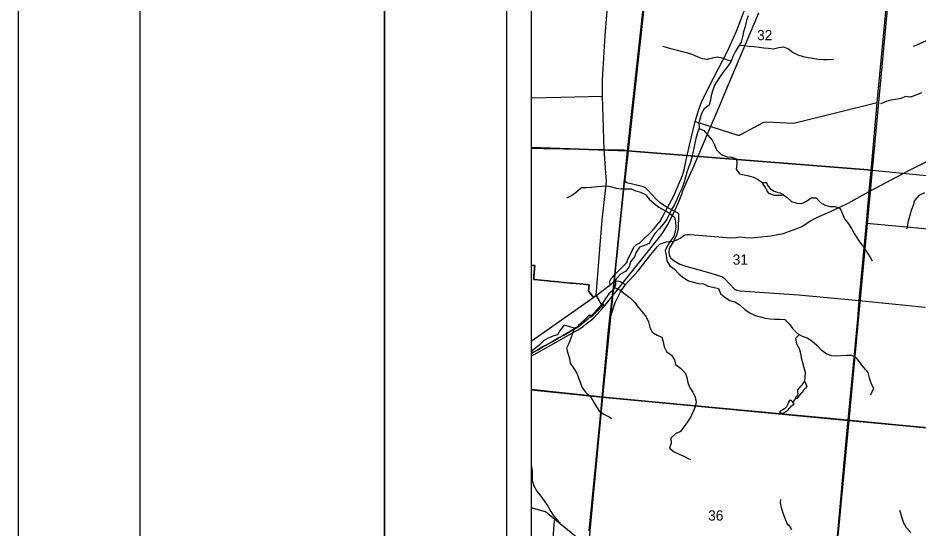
# Model space of a CAD drawing. Extents: x 44.2 to 78.2, y 4.5 to 26.5.
# Drawn here: x 44.236 to 47.924, y 22.487 to 24.576 of the extents above; entities that cross this region are included whole.
import ezdxf

# ---------------------------------------------------------------- set-up
doc = ezdxf.new("R2010")
doc.units = 0
for name, color, linetype in [('GM_X_City_Street', 7, 'Continuous'), ('GM_X_County_Road', 7, 'Continuous'), ('GM_X_Interstate_Route', 7, 'Continuous'), ('GM_X_Minor_Lake', 7, 'Continuous'), ('GM_X_Minor_River', 7, 'Continuous'), ('GM_X_Rail_Line', 7, 'Continuous'), ('GM_X_Section', 7, 'Continuous'), ('GM_X_Section_Text', 7, 'Continuous'), ('GM_X_State_Shield', 7, 'Continuous'), ('SH_Border', 7, 'Continuous'), ('SH_Cut_Line', 7, 'Continuous'), ('SH_Data', 7, 'Continuous')]:
    doc.layers.add(name, color=color, linetype=linetype)

msp = doc.modelspace()

# ---------------------------------------------------------------- linework, layer by layer
at = {"layer": 'GM_X_City_Street'}
for points in [[(47.5871, 22.4241), (47.6104, 22.6841), (47.6324, 22.9195), (47.6335, 22.9315), (47.6604, 23.2001), (47.6743, 23.3461), (47.6796, 23.42), (47.6988, 23.621), (47.7094, 23.7363), (47.7207, 23.8665), (47.7293, 23.9658), (47.7531, 24.2297), (47.7926, 24.645), (47.8235, 24.975), (47.8417, 25.154), (47.8427, 25.1627), (47.8456, 25.1682), (47.8502, 25.1739), (47.8852, 25.2095), (47.9138, 25.2411), (47.9159, 25.2442), (47.9166, 25.2462), (47.9174, 25.2513)], [(46.6021, 23.4405), (46.6148, 23.5959), (46.6278, 23.7492), (46.6434, 23.8946), (46.6444, 23.9097), (46.6439, 23.925), (46.6359, 24.0386), (46.6279, 24.2567), (46.6279, 24.3221), (46.6399, 24.504), (46.6619, 24.7735)], [(46.3359, 24.2488), (46.4584, 24.2521), (46.6279, 24.2567)], [(47.0075, 24.1525), (47.183, 24.0972), (47.1864, 24.0966), (47.1891, 24.0971), (47.1971, 24.101), (47.2856, 24.1482), (47.2975, 24.151), (47.3252, 24.1495), (47.4101, 24.1459), (47.4177, 24.1476), (47.7531, 24.2297)], [(46.723, 23.4861), (46.7745, 23.5418), (46.8266, 23.6085), (46.853, 23.6415), (46.8634, 23.6504), (46.878, 23.657), (46.8891, 23.6603), (46.9028, 23.6619), (46.9195, 23.6632), (46.9367, 23.6696), (46.9471, 23.6751), (46.9657, 23.6887), (46.9756, 23.6899), (46.9877, 23.6908), (47.137, 23.6776), (47.1533, 23.6772), (47.1738, 23.6789), (47.1928, 23.6811), (47.214, 23.6783), (47.2349, 23.6767), (47.2645, 23.6793), (47.3174, 23.6849), (47.3674, 23.695), (47.3984, 23.7053), (47.4207, 23.7135), (47.4445, 23.7239), (47.48, 23.747), (47.5061, 23.7607), (47.5614, 23.7845), (47.6344, 23.8191), (47.7207, 23.8665), (47.883, 23.9524), (48.0057, 24.0132)], [(47.7094, 23.7363), (48.0214, 23.7076)], [(46.4214, 22.3862), (46.4266, 22.4492), (46.4323, 22.5216)]]:
    msp.add_lwpolyline(points, dxfattribs=at)
at = {"layer": 'GM_X_County_Road'}
msp.add_line((46.3359, 23.2541), (46.6021, 23.4405), dxfattribs=at)
for points in [[(46.6654, 23.5124), (46.669, 23.5167), (46.6792, 23.5269), (46.7243, 23.5719), (46.7252, 23.573), (46.7293, 23.579), (46.7298, 23.5801), (46.7323, 23.5892), (46.7599, 23.6425), (46.7607, 23.6432), (46.7677, 23.6491), (46.7811, 23.6568), (46.8333, 23.7064), (46.8639, 23.7456), (46.8949, 23.801), (46.92, 23.8491), (46.9563, 23.9322), (46.9626, 23.9544), (46.9695, 23.9885), (46.9849, 24.0554), (47.0075, 24.1525), (47.0216, 24.197), (47.0338, 24.2321), (47.0659, 24.2978), (47.1405, 24.4396), (47.1768, 24.522), (47.2301, 24.6621)], [(46.3359, 24.0438), (46.3883, 24.0422), (46.6359, 24.0386), (46.7156, 24.0368), (46.7224, 24.0359), (46.7265, 24.0338), (46.7298, 24.0307), (46.7314, 24.0274), (46.7326, 24.0193), (46.7194, 23.9134), (46.7215, 23.9076), (46.7286, 23.9033), (46.7905, 23.8884), (46.8036, 23.8831), (46.8143, 23.8715), (46.8487, 23.8356), (46.8602, 23.8243), (46.8949, 23.801), (46.9368, 23.7787), (46.9382, 23.7774), (46.9391, 23.7764), (46.9398, 23.7749), (46.9402, 23.7732), (46.94, 23.7684), (46.9379, 23.7145), (46.9318, 23.6861), (46.9195, 23.6632), (46.9183, 23.661), (46.9012, 23.6329), (46.9001, 23.6189), (46.9017, 23.6059), (46.9086, 23.5943), (46.9246, 23.5814), (46.9448, 23.5698), (46.97, 23.5612), (47.0684, 23.5341), (47.1196, 23.5176), (47.1274, 23.5102), (47.1692, 23.4673), (47.177, 23.4626), (47.1914, 23.4603), (47.4312, 23.4437), (47.6796, 23.42), (47.9496, 23.3928)], [(46.6594, 23.4846), (46.6585, 23.4972), (46.6587, 23.4994), (46.6595, 23.5031), (46.6608, 23.5058), (46.6636, 23.5103), (46.6654, 23.5124)], [(46.6663, 23.4905), (46.6711, 23.4947), (46.6763, 23.4978), (46.6811, 23.4993), (46.6884, 23.5004), (46.6936, 23.4999), (46.6998, 23.4982), (46.705, 23.4959), (46.723, 23.4861)], [(46.6021, 23.4405), (46.6594, 23.4846), (46.6663, 23.4905)], [(46.6405, 23.1667), (46.6542, 23.314), (46.661, 23.3519), (46.6803, 23.4127), (46.7027, 23.4556), (46.723, 23.4861)], [(46.5737, 22.4786), (46.6031, 22.7684), (46.6204, 22.9497), (46.6272, 23.0243), (46.6405, 23.1667)]]:
    msp.add_lwpolyline(points, dxfattribs=at)
at = {"layer": 'GM_X_Interstate_Route'}
msp.add_lwpolyline([(46.3359, 25.4014), (46.3359, 23.5649), (46.3451, 23.5639), (46.3519, 23.5632), (46.3507, 23.5498), (46.3492, 23.5349), (46.3475, 23.517), (46.3468, 23.5099), (46.3464, 23.5069), (46.3506, 23.5064), (46.3765, 23.5039), (46.4039, 23.5011), (46.4045, 23.5011), (46.4065, 23.5009), (46.4156, 23.5), (46.4483, 23.4969), (46.4689, 23.4949), (46.498, 23.4921), (46.5042, 23.4915), (46.5203, 23.4899), (46.5499, 23.487), (46.5744, 23.4847), (46.5714, 23.459), (46.5727, 23.4574), (46.5891, 23.4364), (46.592, 23.4327), (46.6023, 23.4409), (46.6048, 23.4367), (46.6232, 23.4059), (46.6275, 23.4101), (46.6325, 23.4035), (46.6276, 23.3985), (46.6081, 23.3785), (46.5938, 23.3641), (46.5872, 23.3574), (46.5825, 23.3527), (46.5754, 23.3619), (46.5555, 23.3434), (46.5292, 23.3191), (46.533, 23.3151), (46.5008, 23.2966), (46.4702, 23.2795), (46.4701, 23.2794), (46.4472, 23.2664), (46.4267, 23.255), (46.4069, 23.2437), (46.3952, 23.2371), (46.3909, 23.2347), (46.3862, 23.232), (46.3635, 23.2191), (46.3615, 23.2179), (46.3509, 23.2119), (46.3461, 23.2093), (46.3453, 23.2088), (46.3387, 23.2051), (46.3359, 23.204), (46.3359, 19.7136)], dxfattribs=at)
msp.add_lwpolyline([(46.3359, 23.5649), (46.3359, 23.204), (46.3387, 23.2051), (46.3453, 23.2088), (46.3461, 23.2093), (46.3509, 23.2119), (46.3615, 23.2179), (46.3635, 23.2191), (46.3862, 23.232), (46.3909, 23.2347), (46.3952, 23.2371), (46.4069, 23.2437), (46.4267, 23.255), (46.4472, 23.2664), (46.4701, 23.2794), (46.4702, 23.2795), (46.5008, 23.2966), (46.533, 23.3151), (46.5292, 23.3191), (46.5555, 23.3434), (46.5754, 23.3619), (46.5825, 23.3527), (46.5872, 23.3574), (46.5938, 23.3641), (46.6081, 23.3785), (46.6276, 23.3985), (46.6325, 23.4035), (46.6275, 23.4101), (46.6232, 23.4059), (46.6048, 23.4367), (46.6023, 23.4409), (46.592, 23.4327), (46.5891, 23.4364), (46.5727, 23.4574), (46.5714, 23.459), (46.5744, 23.4847), (46.5499, 23.487), (46.5203, 23.4899), (46.5042, 23.4915), (46.498, 23.4921), (46.4689, 23.4949), (46.4483, 23.4969), (46.4156, 23.5), (46.4065, 23.5009), (46.4045, 23.5011), (46.4039, 23.5011), (46.3765, 23.5039), (46.3506, 23.5064), (46.3464, 23.5069), (46.3468, 23.5099), (46.3475, 23.517), (46.3492, 23.5349), (46.3507, 23.5498), (46.3519, 23.5632), (46.3451, 23.5639)], close=True, dxfattribs=at)
at = {"layer": 'GM_X_Minor_Lake'}
for points in [[(47.2824, 23.9026), (47.2992, 23.9038), (47.3057, 23.89), (47.3146, 23.8791), (47.3244, 23.8717), (47.3315, 23.8678), (47.3432, 23.8637), (47.3545, 23.8604), (47.3602, 23.8584), (47.3662, 23.856), (47.3692, 23.8525), (47.3608, 23.8497), (47.3471, 23.8496), (47.3346, 23.8506), (47.3209, 23.8535), (47.3108, 23.8583), (47.303, 23.8672), (47.2997, 23.8753)], [(47.2999, 23.8749), (47.2957, 23.883), (47.2935, 23.8868), (47.2865, 23.8957), (47.2824, 23.9026)], [(47.4552, 23.0912), (47.4616, 23.0754), (47.4645, 23.0689), (47.4591, 23.0625), (47.4505, 23.0532), (47.4473, 23.0442), (47.4396, 23.039), (47.4346, 23.0342), (47.4291, 23.0271), (47.4232, 23.0184), (47.4195, 23.0216), (47.4219, 23.0276), (47.4262, 23.0324), (47.4289, 23.0381), (47.428, 23.0491), (47.4281, 23.0548), (47.4344, 23.063), (47.441, 23.0705), (47.4464, 23.0765)], [(47.4464, 23.0765), (47.4558, 23.0897)], [(47.4074, 23.0047), (47.3999, 23.0132), (47.3942, 23.0114), (47.3899, 23.0047), (47.3855, 22.9934), (47.3819, 22.9859), (47.3738, 22.9777), (47.3668, 22.9733), (47.3615, 22.9707), (47.3584, 22.9693), (47.3537, 22.9637), (47.3608, 22.9593), (47.3708, 22.9614), (47.3785, 22.9662), (47.3842, 22.9702), (47.3885, 22.9736), (47.3928, 22.9792), (47.3967, 22.9837), (47.4025, 22.99), (47.4125, 22.997)], [(47.4125, 22.997), (47.4074, 23.0047)]]:
    msp.add_lwpolyline(points, dxfattribs=at)
at = {"layer": 'GM_X_Minor_River'}
for points in [[(47.2248, 24.5852), (47.218, 24.5654), (47.2119, 24.5414), (47.2058, 24.5186), (47.2012, 24.4988), (47.1955, 24.4771), (47.1837, 24.4577), (47.1718, 24.4372), (47.1627, 24.4182), (47.1551, 24.3987), (47.1417, 24.3793), (47.1272, 24.3596), (47.1135, 24.3402), (47.0987, 24.3204), (47.0868, 24.3006), (47.0796, 24.28), (47.0739, 24.2591), (47.0708, 24.2397), (47.0651, 24.2199), (47.0453, 24.2047), (47.0339, 24.1853), (47.0282, 24.1659), (47.0232, 24.1469), (47.0243, 24.1259), (47.016, 24.1027), (47.0106, 24.0837), (47.0064, 24.0643), (47.0022, 24.0441), (46.9988, 24.0244), (46.9942, 24.0053), (46.9889, 23.9856), (46.9805, 23.965), (46.974, 23.9456), (46.9683, 23.9247), (46.9611, 23.9007), (46.9531, 23.879), (46.9428, 23.8566), (46.9321, 23.8341), (46.9226, 23.8136), (46.9112, 23.7927), (46.9012, 23.7725), (46.8925, 23.7535), (46.878, 23.7337), (46.8605, 23.7143), (46.8433, 23.6949), (46.8285, 23.6728), (46.8189, 23.6538), (46.7999, 23.6458), (46.7797, 23.6386), (46.766, 23.6188), (46.7599, 23.5987), (46.7435, 23.5781), (46.7378, 23.5583), (46.7225, 23.5393), (46.7027, 23.5279), (46.6817, 23.5058), (46.6821, 23.4841), (46.6737, 23.4647), (46.6543, 23.4476), (46.6402, 23.4282), (46.6269, 23.4069), (46.6097, 23.3864), (46.5922, 23.367), (46.572, 23.348), (46.5522, 23.3301), (46.532, 23.3141), (46.5122, 23.3069)], [(48.3138, 24.5663), (48.2916, 24.5658), (48.2695, 24.5609), (48.2485, 24.5529), (48.2291, 24.54), (48.2085, 24.5415), (48.1864, 24.5434), (48.1673, 24.5415), (48.1464, 24.5358), (48.1269, 24.5274), (48.1079, 24.5213), (48.0854, 24.5141), (48.0663, 24.508), (48.0431, 24.5027), (48.0218, 24.4989), (48.0004, 24.4924), (47.9814, 24.4901), (47.96, 24.4852), (47.9406, 24.4772), (47.9208, 24.4673), (47.9009, 24.4589), (47.9002, 24.4589)], [(47.1553, 24.3993), (47.1368, 24.4048), (47.1177, 24.4121), (47.0979, 24.4159), (47.0781, 24.4117), (47.0571, 24.406), (47.0381, 24.4083), (47.0175, 24.417), (46.9977, 24.425), (46.9775, 24.4318), (46.9565, 24.4376), (46.9352, 24.4429), (46.9142, 24.4478), (46.8951, 24.4531), (46.8753, 24.4592)], [(47.1879, 24.4646), (47.2084, 24.4627), (47.2286, 24.4604), (47.2492, 24.4589), (47.2694, 24.4562), (47.2888, 24.4532), (47.3079, 24.452), (47.3285, 24.4501), (47.3506, 24.4547), (47.3696, 24.4574), (47.3898, 24.4497), (47.4093, 24.4341), (47.4287, 24.425), (47.4504, 24.4185), (47.471, 24.4144), (47.4901, 24.4109), (47.511, 24.4079), (47.5331, 24.406), (47.5526, 24.406), (47.572, 24.4075), (47.5739, 24.4079)], [(47.9341, 24.2698), (47.9116, 24.2607), (47.8895, 24.2527), (47.8704, 24.2546), (47.8502, 24.247), (47.8297, 24.2428), (47.8091, 24.2394), (47.79, 24.234), (47.771, 24.2268), (47.7668, 24.2253)], [(47.0238, 24.1244), (47.0434, 24.1157), (47.0602, 24.0967), (47.0773, 24.0761), (47.0872, 24.0571), (47.0952, 24.0373), (47.1143, 24.0183), (47.1383, 24.0084), (47.1577, 24.0069), (47.1772, 23.9993), (47.1783, 23.9787), (47.1757, 23.9574), (47.189, 23.9384), (47.2088, 23.9342), (47.2279, 23.9308), (47.2473, 23.9243), (47.2671, 23.9144), (47.2824, 23.9026)], [(46.4824, 23.8398), (46.5014, 23.8505), (46.5224, 23.8646), (46.5422, 23.8832), (46.5628, 23.8821), (46.5841, 23.8836), (46.6047, 23.887), (46.6238, 23.8881), (46.6459, 23.8889), (46.6661, 23.8855), (46.6851, 23.8798), (46.7057, 23.8771), (46.7255, 23.8771), (46.7454, 23.8775), (46.7652, 23.8695), (46.7846, 23.8634), (46.8048, 23.8539), (46.8197, 23.8345), (46.8395, 23.8166), (46.8597, 23.8022), (46.8837, 23.7885), (46.9032, 23.7782), (46.9226, 23.7619), (46.9279, 23.7409), (46.9283, 23.7219), (46.926, 23.7021), (46.9199, 23.6823), (46.9051, 23.6629), (46.8933, 23.6432), (46.8849, 23.6234), (46.8887, 23.6044), (46.8914, 23.5823), (46.9039, 23.5629), (46.9234, 23.5481), (46.9417, 23.5287), (46.9615, 23.5138), (46.9809, 23.5017), (47.0007, 23.4952), (47.0213, 23.4902), (47.0419, 23.4887), (47.0613, 23.4788), (47.0804, 23.4754), (47.1033, 23.4697), (47.1113, 23.4488), (47.1307, 23.4332), (47.1502, 23.421), (47.1707, 23.4146), (47.1913, 23.4028), (47.2127, 23.383), (47.2321, 23.3708), (47.2538, 23.3598), (47.2737, 23.3533), (47.2946, 23.3487), (47.3148, 23.3461), (47.3343, 23.3449), (47.3541, 23.3442), (47.3743, 23.343), (47.3941, 23.324), (47.407, 23.305), (47.4269, 23.286), (47.4463, 23.2753), (47.4669, 23.2677), (47.4859, 23.2563), (47.5062, 23.2384), (47.5241, 23.2194), (47.5462, 23.2019), (47.566, 23.1955), (47.5858, 23.1943), (47.6056, 23.1955), (47.627, 23.197), (47.6472, 23.197), (47.6666, 23.186), (47.6822, 23.1662), (47.6971, 23.1464), (47.7146, 23.1262), (47.7196, 23.1046), (47.7272, 23.084), (47.7379, 23.0608), (47.7288, 23.041), (47.7242, 23.0353)], [(47.3692, 23.8525), (47.384, 23.8413), (47.4028, 23.8258), (47.4242, 23.8193), (47.444, 23.8178), (47.463, 23.8262), (47.4825, 23.8406), (47.503, 23.8399), (47.521, 23.8209), (47.5404, 23.8106), (47.5598, 23.8049), (47.5816, 23.8045), (47.601, 23.7969), (47.6105, 23.7744), (47.6185, 23.7543), (47.6353, 23.7337), (47.6479, 23.7147), (47.6593, 23.6942), (47.6715, 23.6752), (47.6841, 23.6546), (47.702, 23.6333), (47.7138, 23.6139), (47.7253, 23.5949), (47.7325, 23.5823)], [(47.9467, 23.8604), (47.9234, 23.8505), (47.9059, 23.83), (47.8998, 23.8087), (47.8918, 23.7893), (47.8857, 23.7646), (47.8796, 23.7444), (47.8754, 23.722), (47.8739, 23.7136)], [(46.6776, 23.4736), (46.6993, 23.4636), (46.7206, 23.4465), (46.7416, 23.4309), (46.7606, 23.4126), (46.7751, 23.3936), (46.7904, 23.3746), (46.8075, 23.3533), (46.8174, 23.3328), (46.8228, 23.3122), (46.8323, 23.2913), (46.8521, 23.2791), (46.8712, 23.2711), (46.8769, 23.2521), (46.8803, 23.2312), (46.8903, 23.2118), (46.9105, 23.1977), (46.9238, 23.1783), (46.9276, 23.1589), (46.9474, 23.1437), (46.9673, 23.1251), (46.9741, 23.1053), (46.9776, 23.0859), (46.9844, 23.0661), (46.9989, 23.0452), (47.0073, 23.025), (47.0115, 23.0056), (47.0081, 22.9859), (46.9997, 22.9668), (46.9902, 22.9455), (46.9764, 22.925), (46.9623, 22.906), (46.9482, 22.8854), (46.9277, 22.8748), (46.9078, 22.8577), (46.9094, 22.8375), (46.9025, 22.8174), (46.9223, 22.8014), (46.9429, 22.7922), (46.962, 22.7839), (46.9822, 22.7736), (46.9894, 22.7702)], [(46.5122, 23.3069), (46.4908, 23.3137), (46.471, 23.3194), (46.4546, 23.2997), (46.4443, 23.2806), (46.4249, 23.2753), (46.4055, 23.2662), (46.3864, 23.2559), (46.3673, 23.2369), (46.3475, 23.2205), (46.3359, 23.2124)], [(46.5122, 23.3069), (46.5053, 23.2863), (46.4992, 23.2669), (46.4912, 23.2449), (46.4805, 23.2255), (46.487, 23.2053), (46.4939, 23.1836), (46.4966, 23.1646), (46.5118, 23.1429), (46.5229, 23.1235), (46.5305, 23.1045), (46.5377, 23.0847), (46.5454, 23.065), (46.5591, 23.0452), (46.5789, 23.0262), (46.5886, 23.0121)], [(47.4348, 23.2816), (47.4189, 23.2647), (47.4227, 23.2438), (47.433, 23.2247), (47.4395, 23.2057), (47.4421, 23.1867), (47.4467, 23.1665), (47.452, 23.1471), (47.4578, 23.1274), (47.4574, 23.1068), (47.4552, 23.0912)], [(47.4197, 23.022), (47.4074, 23.0047)], [(46.5886, 23.0121), (46.5923, 23.0068), (46.6041, 22.9862), (46.6163, 22.9665), (46.6361, 22.955), (46.6555, 22.9444), (46.6647, 22.9375)], [(46.3359, 22.7478), (46.34, 22.7261), (46.34, 22.704)], [(46.34, 22.704), (46.34, 22.6842), (46.3469, 22.6629), (46.3598, 22.6413), (46.3766, 22.6207), (46.39, 22.6017), (46.4048, 22.5796), (46.417, 22.5579), (46.4292, 22.5385), (46.4456, 22.5195), (46.4548, 22.5115)], [(47.403, 22.483), (47.3923, 22.502), (47.3872, 22.5018), (47.382, 22.5161), (47.3729, 22.5359), (47.3671, 22.5553), (47.361, 22.5743), (47.3576, 22.5933), (47.3591, 22.6063)], [(47.8904, 22.472), (47.8729, 22.491), (47.8622, 22.5104), (47.855, 22.5309), (47.8493, 22.55), (47.8462, 22.5625)]]:
    msp.add_lwpolyline(points, dxfattribs=at)
at = {"layer": 'GM_X_Rail_Line'}
msp.add_lwpolyline([(46.8824, 25.4014), (46.3359, 25.4014), (46.3359, 23.0552), (46.627, 23.0248), (46.654, 23.3145), (46.6761, 23.4983), (46.679, 23.5274), (46.7191, 23.9139), (46.7324, 24.0199), (46.8713, 25.2853)], close=True, dxfattribs=at)
for points in [[(48.0411, 25.4014), (46.8824, 25.4014), (46.8713, 25.2853), (46.7324, 24.0199), (46.7191, 23.9139), (46.679, 23.5274), (46.6761, 23.4983), (46.654, 23.3145), (46.627, 23.0248), (47.6333, 22.932), (49.4237, 22.7563)], [(46.3359, 23.1926), (46.4174, 23.2384), (46.4891, 23.2786), (46.5182, 23.2954), (46.5342, 23.3052), (46.5487, 23.315), (46.5623, 23.3251), (46.5777, 23.3376), (46.5924, 23.3504), (46.6043, 23.3619), (46.6232, 23.3824), (46.6398, 23.4022), (46.7366, 23.5229), (46.8501, 23.6643), (46.8707, 23.6918), (46.884, 23.7115), (46.8955, 23.7309), (46.906, 23.7491), (46.9263, 23.7909), (46.9422, 23.828), (46.9534, 23.8553), (46.958, 23.8687), (46.9756, 23.9101), (46.9996, 23.9631), (47.0608, 24.1082), (47.085, 24.1643), (47.1069, 24.2158), (47.1398, 24.2938), (47.2685, 24.5967)], [(49.655, 22.4854), (49.6147, 22.5812), (49.6246, 22.6788), (49.647, 22.7343), (49.4237, 22.7563), (47.6333, 22.932), (46.627, 23.0248), (46.3359, 23.0552), (46.3359, 19.3655)], [(46.5752, 22.409), (46.3955, 22.5568), (46.3359, 22.5735)]]:
    msp.add_lwpolyline(points, dxfattribs=at)
at = {"layer": 'GM_X_Section'}
for points in [[(46.8489, 25.1097), (47.828, 24.9786), (47.732, 23.9534), (46.7314, 24.033)], [(46.7314, 24.033), (47.732, 23.9534), (47.6368, 22.9304), (46.6305, 23.0253)], [(47.732, 23.9534), (48.7465, 23.8538), (48.6514, 22.8354), (47.6368, 22.9304)], [(46.6305, 23.0253), (47.6368, 22.9304), (47.5395, 21.914), (46.5345, 22.0186)], [(47.6368, 22.9304), (48.6514, 22.8354), (48.5512, 21.8058), (47.5395, 21.914)]]:
    msp.add_lwpolyline(points, close=True, dxfattribs=at)
at = {"layer": 'GM_X_State_Shield'}
for points in [[(46.3359, 25.0861), (46.3359, 24.0459), (46.7314, 24.033), (46.8489, 25.1097)], [(46.3359, 24.0459), (46.3359, 23.057), (46.6305, 23.0253), (46.7314, 24.033)], [(46.3359, 23.057), (46.3359, 22.0252), (46.5345, 22.0186), (46.6305, 23.0253)]]:
    msp.add_lwpolyline(points, close=True, dxfattribs=at)
at = {"layer": 'SH_Border'}
for points in [[(44.7359, 26.0014), (45.7359, 26.0014), (45.7359, 5.0014), (44.7359, 5.0014)], [(45.7359, 26.0014), (77.7359, 26.0014), (77.7359, 5.0014), (45.7359, 5.0014)]]:
    msp.add_lwpolyline(points, close=True, dxfattribs=at)
at = {"layer": 'SH_Cut_Line'}
msp.add_lwpolyline([(44.2359, 4.5014), (78.2359, 4.5014), (78.2359, 26.5014), (44.2359, 26.5014)], close=True, dxfattribs=at)
msp.add_lwpolyline([(48.0411, 25.4014), (46.3359, 25.4014), (46.3359, 18.6014)], dxfattribs=at)
at = {"layer": 'SH_Data'}
for p, q in [((46.2359, 25.5014), (46.2359, 18.5014)), ((46.3359, 25.4014), (46.3359, 18.6014))]:
    msp.add_line(p, q, dxfattribs=at)

# ---------------------------------------------------------------- texts
at = {"layer": 'GM_X_Section_Text'}
for s, p in [('32', (47.2614, 24.485)), ('31', (47.1614, 23.5671)), ('36', (47.061, 22.5208))]:
    msp.add_text(s, height=0.04186, rotation=0, dxfattribs=at).set_placement(p)

doc.saveas('drawing.dxf')
